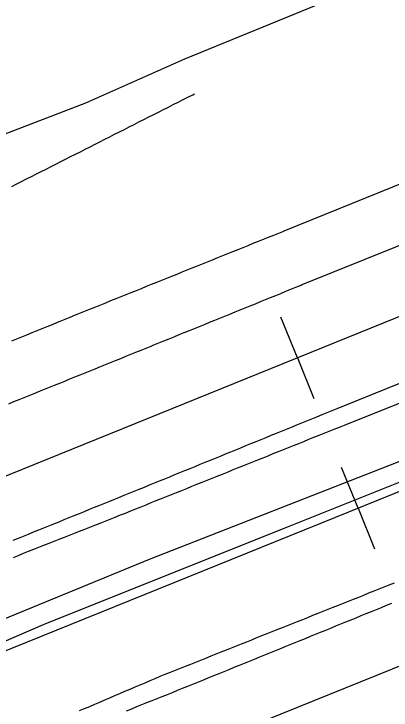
# Model space of a CAD drawing. Extents: x 1901471 to 1963503, y 756461 to 799997.
# Drawn here: x 1932055.8 to 1932124.6, y 774062.4 to 774189.3 of the extents above; entities that cross this region are included whole.
import ezdxf

# ---------------------------------------------------------------- set-up
doc = ezdxf.new("R2010")
doc.units = 0
for name, color, linetype in [('RD_EX_Fence_Other', 7, 'Continuous'), ('RD_EX_H2O', 7, 'Continuous'), ('RD_EX_Road', 7, 'Continuous'), ('RD_HC_Cl', 7, 'Continuous'), ('RD_HC_Data_Tic', 7, 'Continuous')]:
    doc.layers.add(name, color=color, linetype=linetype)

msp = doc.modelspace()

# ---------------------------------------------------------------- linework, layer by layer
at = {"layer": 'RD_EX_Fence_Other'}
for points in [[(1932924.68, 774518.86), (1932852.34, 774490.67), (1932713.4, 774434.36), (1932607.72, 774391.35), (1932500.23, 774347.9), (1932392.13, 774304.1), (1932254.18, 774248.59), (1932163.76, 774212.46), (1932086.97, 774181.05), (1932068.9, 774173.06), (1932019.16, 774153.94), (1931967.16, 774133.56), (1931915.85, 774113.42), (1931876.71, 774127.62), (1931828.32, 774143.31), (1931879.82, 774164.27), (1931912.34, 774178.04), (1931865.47, 774205.25), (1931802.75, 774241.48)], [(1931659.56, 773919.03), (1931702.88, 773936.43), (1931744.73, 773953.24), (1931773.72, 773965.14), (1931818.57, 773983.55), (1931863.34, 774001.52), (1931906.97, 774019.49), (1931948.97, 774037.06), (1931993.06, 774054.11), (1932036.85, 774072), (1932080.57, 774089.94), (1932125.64, 774107.52), (1932175.96, 774127.99), (1932224.13, 774147.5), (1932273.05, 774167.6), (1932329.01, 774190.71), (1932382.78, 774212.1), (1932441, 774236.16), (1932490.09, 774255.6), (1932453.31, 774237.52)]]:
    msp.add_lwpolyline(points, dxfattribs=at)
at = {"layer": 'RD_EX_H2O'}
for points in [[(1932055.46, 774157.88), (1932056.35, 774158.33), (1932057.24, 774158.79), (1932058.14, 774159.24), (1932058.14, 774159.24), (1932059.03, 774159.69), (1932059.92, 774160.14), (1932060.81, 774160.59), (1932061.7, 774161.04), (1932062.6, 774161.5), (1932063.49, 774161.95), (1932064.38, 774162.4), (1932065.27, 774162.85), (1932066.16, 774163.3), (1932067.06, 774163.75), (1932067.95, 774164.2), (1932068.84, 774164.66), (1932069.73, 774165.11), (1932070.63, 774165.56), (1932071.52, 774166.01), (1932072.41, 774166.46), (1932073.3, 774166.91), (1932074.19, 774167.37), (1932075.09, 774167.82), (1932075.98, 774168.27), (1932076.87, 774168.72), (1932077.76, 774169.17), (1932078.65, 774169.62), (1932079.55, 774170.07), (1932080.44, 774170.53), (1932081.33, 774170.98), (1932082.22, 774171.43), (1932083.11, 774171.88), (1932084.01, 774172.33), (1932084.9, 774172.78), (1932085.79, 774173.24), (1932086.68, 774173.69), (1932087.58, 774174.14), (1932088.47, 774174.59), (1932088.77, 774174.74)], [(1932017.38, 774059.13), (1932061.65, 774078.2), (1932106.21, 774095.99), (1932131.49, 774106.06)]]:
    msp.add_lwpolyline(points, dxfattribs=at)
at = {"layer": 'RD_EX_Road'}
for points in [[(1932055.43, 774129.7), (1932056.36, 774130.08), (1932057.28, 774130.46), (1932058.21, 774130.84), (1932059.14, 774131.22), (1932060.06, 774131.6), (1932060.99, 774131.97), (1932061.91, 774132.35), (1932062.84, 774132.73), (1932063.76, 774133.11), (1932064.26, 774133.31), (1932065.19, 774133.69), (1932066.12, 774134.06), (1932067.05, 774134.44), (1932067.97, 774134.81), (1932068.9, 774135.18), (1932069.83, 774135.56), (1932070.76, 774135.93), (1932071.69, 774136.3), (1932072.61, 774136.68), (1932073.54, 774137.05), (1932074.47, 774137.42), (1932075.4, 774137.8), (1932076.32, 774138.17), (1932077.25, 774138.54), (1932078.18, 774138.92), (1932079.11, 774139.29), (1932080.03, 774139.66), (1932080.96, 774140.04), (1932081.89, 774140.41), (1932082.82, 774140.78), (1932083.74, 774141.16), (1932084.67, 774141.53), (1932085.6, 774141.9), (1932086.53, 774142.28), (1932087.46, 774142.65), (1932088.38, 774143.02), (1932089.31, 774143.4), (1932090.24, 774143.77), (1932091.17, 774144.14), (1932092.09, 774144.52), (1932093.02, 774144.89), (1932093.95, 774145.26), (1932094.88, 774145.64), (1932095.8, 774146.01), (1932096.73, 774146.38), (1932097.66, 774146.76), (1932098.59, 774147.13), (1932099.51, 774147.5), (1932100.44, 774147.88), (1932101.37, 774148.25), (1932102.3, 774148.62), (1932103.23, 774149), (1932104.15, 774149.37), (1932105.08, 774149.74), (1932105.15, 774149.77), (1932167.46, 774174.99)], [(1932054.92, 774118.27), (1932055.84, 774118.64), (1932056.77, 774119.02), (1932057.7, 774119.39), (1932058.63, 774119.77), (1932059.55, 774120.14), (1932060.48, 774120.52), (1932061.41, 774120.89), (1932062.33, 774121.27), (1932063.26, 774121.64), (1932064.19, 774122.02), (1932065.11, 774122.39), (1932066.04, 774122.77), (1932066.97, 774123.14), (1932067.89, 774123.52), (1932068.82, 774123.9), (1932069.75, 774124.27), (1932070.68, 774124.65), (1932071.6, 774125.02), (1932072.53, 774125.4), (1932073.46, 774125.77), (1932074.38, 774126.15), (1932075.31, 774126.52), (1932076.24, 774126.9), (1932077.16, 774127.27), (1932078.09, 774127.65), (1932079.02, 774128.02), (1932079.94, 774128.4), (1932080.87, 774128.77), (1932081.35, 774128.97), (1932082.28, 774129.34), (1932083.2, 774129.72), (1932084.13, 774130.1), (1932085.06, 774130.47), (1932085.98, 774130.85), (1932086.91, 774131.23), (1932087.84, 774131.6), (1932088.76, 774131.98), (1932089.69, 774132.35), (1932090.61, 774132.73), (1932091.54, 774133.11), (1932092.47, 774133.48), (1932093.39, 774133.86), (1932094.32, 774134.24), (1932095.25, 774134.61), (1932096.17, 774134.99), (1932097.1, 774135.36), (1932098.03, 774135.74), (1932098.95, 774136.12), (1932099.88, 774136.49), (1932100.81, 774136.87), (1932101.73, 774137.25), (1932102.66, 774137.62), (1932103.59, 774138), (1932104.51, 774138.38), (1932105.44, 774138.75), (1932106.36, 774139.13), (1932107.29, 774139.5), (1932108.22, 774139.88), (1932108.44, 774139.97), (1932188.28, 774172.07)], [(1932055.72, 774093.38), (1932056.65, 774093.76), (1932057.58, 774094.13), (1932058.5, 774094.51), (1932059.43, 774094.88), (1932060.36, 774095.26), (1932061.28, 774095.63), (1932062.21, 774096.01), (1932063.14, 774096.38), (1932064.07, 774096.76), (1932064.99, 774097.13), (1932065.92, 774097.51), (1932066.85, 774097.88), (1932067.77, 774098.26), (1932068.7, 774098.63), (1932069.63, 774099.01), (1932070.55, 774099.38), (1932071.48, 774099.76), (1932072.41, 774100.14), (1932073.34, 774100.51), (1932074.08, 774100.81), (1932075, 774101.19), (1932075.93, 774101.57), (1932076.85, 774101.94), (1932077.78, 774102.32), (1932078.71, 774102.7), (1932079.63, 774103.07), (1932080.56, 774103.45), (1932081.48, 774103.83), (1932082.41, 774104.21), (1932083.34, 774104.58), (1932084.26, 774104.96), (1932085.19, 774105.34), (1932086.12, 774105.71), (1932087.04, 774106.09), (1932087.97, 774106.47), (1932088.89, 774106.84), (1932089.82, 774107.22), (1932090.75, 774107.6), (1932091.67, 774107.98), (1932092.6, 774108.35), (1932093.52, 774108.73), (1932094.45, 774109.11), (1932095.38, 774109.48), (1932096.3, 774109.86), (1932097.23, 774110.24), (1932098.16, 774110.62), (1932099.08, 774110.99), (1932100.01, 774111.37), (1932100.93, 774111.75), (1932101.86, 774112.12), (1932102.79, 774112.5), (1932103.71, 774112.88), (1932104.64, 774113.26), (1932105.57, 774113.63), (1932106.49, 774114.01), (1932107.42, 774114.39), (1932108.34, 774114.76), (1932109.27, 774115.14), (1932110.2, 774115.52), (1932111.12, 774115.89), (1932112.05, 774116.27), (1932112.97, 774116.65), (1932113.9, 774117.03), (1932114.83, 774117.4), (1932157.25, 774134.53)], [(1932055.73, 774090.25), (1932056.66, 774090.62), (1932057.59, 774090.99), (1932058.52, 774091.36), (1932059.45, 774091.73), (1932060.38, 774092.09), (1932061.31, 774092.46), (1932062.24, 774092.83), (1932063.17, 774093.2), (1932064.1, 774093.56), (1932065.03, 774093.93), (1932065.96, 774094.3), (1932066.89, 774094.67), (1932067.82, 774095.04), (1932068.75, 774095.4), (1932069.68, 774095.77), (1932070.61, 774096.14), (1932071.54, 774096.51), (1932072.47, 774096.87), (1932073.4, 774097.24), (1932074.33, 774097.61), (1932075.26, 774097.98), (1932076.19, 774098.34), (1932077.16, 774098.74), (1932078.09, 774099.11), (1932079.02, 774099.48), (1932079.95, 774099.85), (1932080.88, 774100.23), (1932081.8, 774100.6), (1932082.73, 774100.97), (1932083.66, 774101.34), (1932084.59, 774101.72), (1932085.52, 774102.09), (1932086.44, 774102.46), (1932087.37, 774102.83), (1932088.3, 774103.21), (1932089.23, 774103.58), (1932090.16, 774103.95), (1932091.08, 774104.32), (1932092.01, 774104.7), (1932092.94, 774105.07), (1932093.87, 774105.44), (1932094.8, 774105.81), (1932095.72, 774106.19), (1932096.65, 774106.56), (1932097.58, 774106.93), (1932098.51, 774107.3), (1932099.44, 774107.68), (1932100.36, 774108.05), (1932101.29, 774108.42), (1932102.22, 774108.79), (1932103.15, 774109.17), (1932104.08, 774109.54), (1932105, 774109.91), (1932105.93, 774110.28), (1932106.86, 774110.66), (1932107.79, 774111.03), (1932108.72, 774111.4), (1932109.64, 774111.77), (1932110.57, 774112.15), (1932111.5, 774112.52), (1932112.43, 774112.89), (1932113.36, 774113.26), (1932114.28, 774113.64), (1932115.21, 774114.01), (1932116.14, 774114.38), (1932152.74, 774129.01)], [(1932067.81, 774062.32), (1932068.73, 774062.71), (1932069.65, 774063.1), (1932070.57, 774063.49), (1932071.49, 774063.88), (1932072.41, 774064.28), (1932073.33, 774064.67), (1932074.25, 774065.06), (1932075.17, 774065.45), (1932076.09, 774065.84), (1932077.01, 774066.23), (1932077.93, 774066.63), (1932078.85, 774067.02), (1932079.77, 774067.41), (1932080.69, 774067.8), (1932081.61, 774068.19), (1932082.51, 774068.58), (1932083.44, 774068.95), (1932084.37, 774069.32), (1932085.3, 774069.69), (1932086.23, 774070.06), (1932087.16, 774070.43), (1932088.09, 774070.8), (1932089.02, 774071.17), (1932089.94, 774071.54), (1932090.87, 774071.91), (1932091.8, 774072.28), (1932092.73, 774072.65), (1932093.66, 774073.02), (1932094.59, 774073.39), (1932095.52, 774073.76), (1932096.45, 774074.13), (1932097.38, 774074.5), (1932098.3, 774074.88), (1932099.23, 774075.25), (1932100.16, 774075.62), (1932101.09, 774075.99), (1932102.02, 774076.36), (1932102.95, 774076.73), (1932103.88, 774077.1), (1932104.81, 774077.47), (1932105.73, 774077.84), (1932106.66, 774078.21), (1932107.59, 774078.58), (1932108.52, 774078.95), (1932109.45, 774079.32), (1932110.38, 774079.69), (1932111.31, 774080.06), (1932112.24, 774080.43), (1932113.17, 774080.8), (1932114.09, 774081.17), (1932115.02, 774081.54), (1932115.95, 774081.91), (1932116.88, 774082.28), (1932117.81, 774082.65), (1932118.74, 774083.02), (1932119.67, 774083.39), (1932120.6, 774083.76), (1932121.53, 774084.14), (1932122.45, 774084.51), (1932123.38, 774084.88), (1932124.31, 774085.25), (1932125.24, 774085.62)], [(1932076.4, 774062.29), (1932077.33, 774062.67), (1932078.25, 774063.04), (1932079.18, 774063.41), (1932080.11, 774063.79), (1932081.04, 774064.16), (1932081.96, 774064.53), (1932082.89, 774064.91), (1932083.82, 774065.28), (1932084.75, 774065.65), (1932085.67, 774066.03), (1932086.6, 774066.4), (1932087.53, 774066.78), (1932088.46, 774067.15), (1932089.38, 774067.52), (1932090.31, 774067.9), (1932091.24, 774068.27), (1932091.4, 774068.34), (1932092.33, 774068.71), (1932093.25, 774069.09), (1932094.18, 774069.46), (1932095.11, 774069.84), (1932096.03, 774070.22), (1932096.96, 774070.59), (1932097.89, 774070.97), (1932098.81, 774071.35), (1932099.74, 774071.72), (1932100.67, 774072.1), (1932101.59, 774072.48), (1932102.52, 774072.85), (1932103.45, 774073.23), (1932104.37, 774073.61), (1932105.3, 774073.98), (1932106.22, 774074.36), (1932107.15, 774074.74), (1932108.08, 774075.11), (1932109, 774075.49), (1932109.93, 774075.87), (1932110.86, 774076.24), (1932111.78, 774076.62), (1932112.71, 774077), (1932113.64, 774077.37), (1932114.56, 774077.75), (1932115.49, 774078.13), (1932116.41, 774078.5), (1932117.34, 774078.88), (1932118.27, 774079.26), (1932119.19, 774079.63), (1932120.12, 774080.01), (1932121.05, 774080.39), (1932121.97, 774080.76), (1932122.9, 774081.14), (1932123.83, 774081.52), (1932124.75, 774081.89)]]:
    msp.add_lwpolyline(points, dxfattribs=at)
at = {"layer": 'RD_HC_Cl'}
for p, q in [((1938541.05, 776727.63), (1929630.2, 773125.03)), ((1938552.08, 776700.34), (1929639.84, 773096.99)), ((1938563.17, 776672.89), (1929646.86, 773068.07))]:
    msp.add_line(p, q, dxfattribs=at)
at = {"layer": 'RD_HC_Data_Tic'}
for p, q in [((1932107.54, 774126.6), (1932104.54, 774134.02)), ((1932107.54, 774126.6), (1932110.54, 774119.19)), ((1932118.62, 774099.2), (1932115.62, 774106.62)), ((1932118.62, 774099.2), (1932121.62, 774091.78))]:
    msp.add_line(p, q, dxfattribs=at)

doc.saveas('drawing.dxf')
